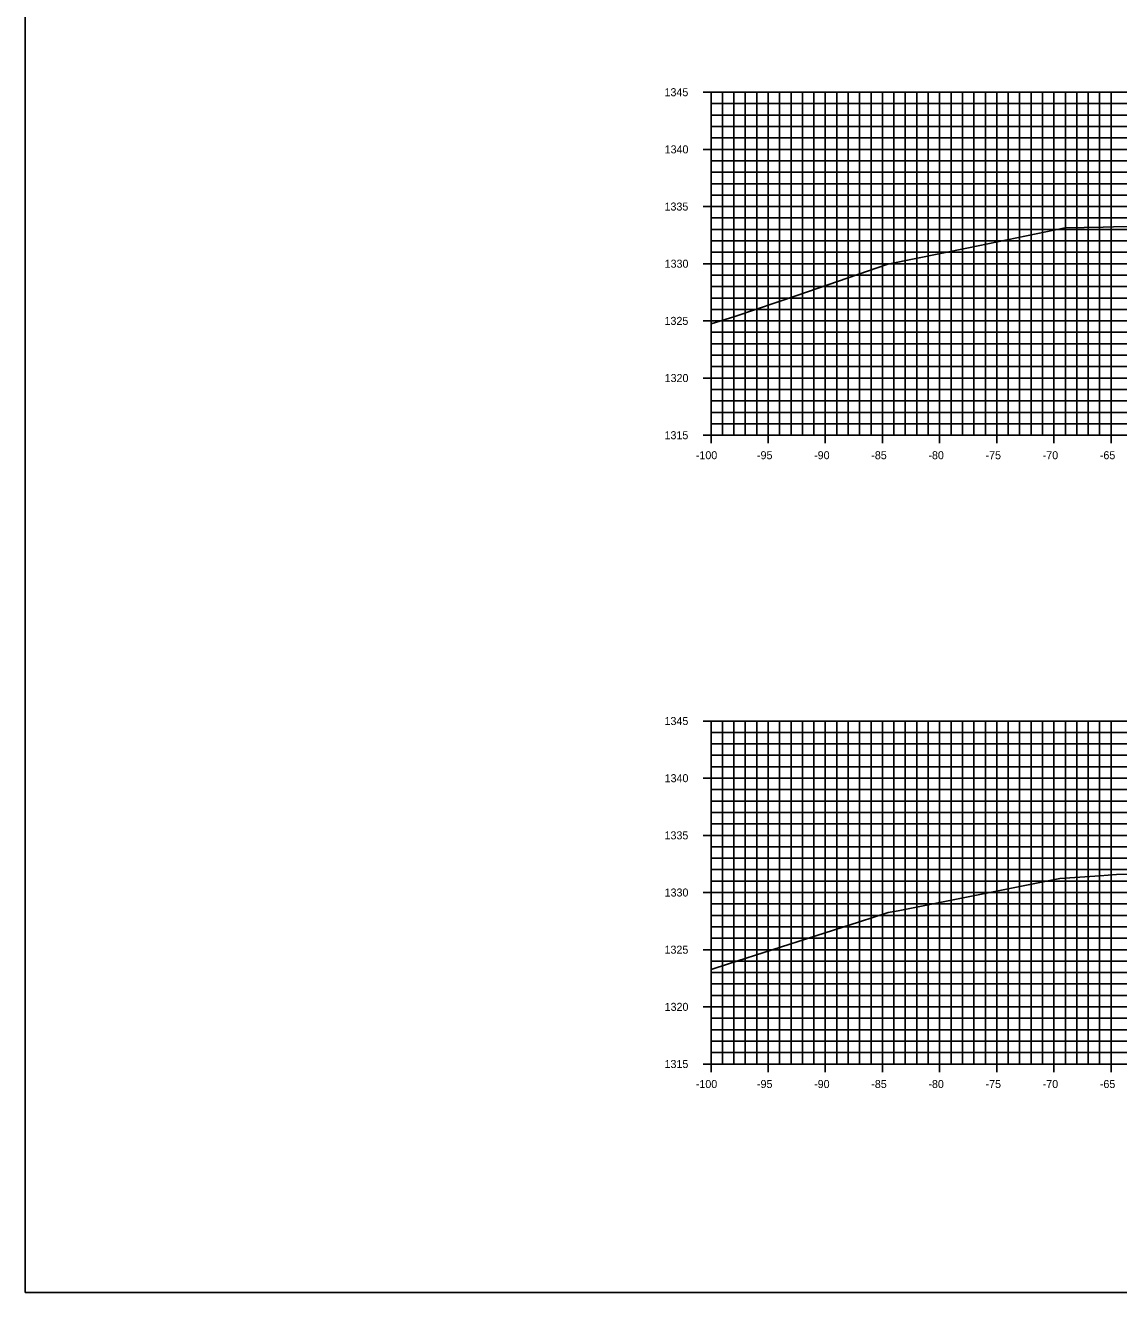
# Model space of a CAD drawing. Extents: x 674939 to 678919, y 750652 to 765176.
# Drawn here: x 678578.5 to 678674.2, y 751842.6 to 751953.4 of the extents above; entities that cross this region are included whole.
import ezdxf

# ---------------------------------------------------------------- set-up
doc = ezdxf.new("R2010")
doc.units = 0
for name, color, linetype in [('R_Axis', 7, 'Continuous'), ('R_Axis Annot', 7, 'Continuous'), ('R_Exist Surface', 7, 'Continuous'), ('R_Grid', 7, 'Continuous'), ('R_No Plot', 7, 'Continuous')]:
    doc.layers.add(name, color=color, linetype=linetype)

msp = doc.modelspace()

# ---------------------------------------------------------------- linework, layer by layer
at = {"layer": 'R_Axis'}
for p, q in [((678637.83, 751947.55), (678639.23, 751947.55)), ((678638.53, 751917.55), (678638.53, 751947.55)), ((678638.53, 751946.55), (678638.88, 751946.55)), ((678638.53, 751945.55), (678638.88, 751945.55)), ((678638.53, 751944.55), (678638.88, 751944.55)), ((678637.83, 751942.55), (678639.23, 751942.55)), ((678638.53, 751943.55), (678638.88, 751943.55)), ((678638.53, 751941.55), (678638.88, 751941.55)), ((678638.53, 751940.55), (678638.88, 751940.55)), ((678638.53, 751939.55), (678638.88, 751939.55)), ((678638.53, 751938.55), (678638.88, 751938.55)), ((678637.83, 751937.55), (678639.23, 751937.55)), ((678638.53, 751936.55), (678638.88, 751936.55)), ((678638.53, 751935.55), (678638.88, 751935.55)), ((678638.53, 751934.55), (678638.88, 751934.55)), ((678637.83, 751932.55), (678639.23, 751932.55)), ((678638.53, 751933.55), (678638.88, 751933.55)), ((678638.53, 751931.55), (678638.88, 751931.55)), ((678638.53, 751930.55), (678638.88, 751930.55)), ((678638.53, 751929.55), (678638.88, 751929.55)), ((678638.53, 751928.55), (678638.88, 751928.55)), ((678637.83, 751927.55), (678639.23, 751927.55)), ((678638.53, 751926.55), (678638.88, 751926.55)), ((678638.53, 751925.55), (678638.88, 751925.55)), ((678638.53, 751924.55), (678638.88, 751924.55)), ((678637.83, 751922.55), (678639.23, 751922.55)), ((678638.53, 751923.55), (678638.88, 751923.55)), ((678638.53, 751921.55), (678638.88, 751921.55)), ((678638.53, 751920.55), (678638.88, 751920.55)), ((678638.53, 751919.55), (678638.88, 751919.55)), ((678638.53, 751918.55), (678638.88, 751918.55)), ((678638.53, 751916.85), (678638.53, 751918.25)), ((678643.53, 751916.85), (678643.53, 751918.25)), ((678648.53, 751916.85), (678648.53, 751918.25)), ((678653.53, 751916.85), (678653.53, 751918.25)), ((678658.53, 751916.85), (678658.53, 751918.25)), ((678663.53, 751916.85), (678663.53, 751918.25)), ((678668.53, 751916.85), (678668.53, 751918.25)), ((678673.53, 751916.85), (678673.53, 751918.25)), ((678637.83, 751917.55), (678639.23, 751917.55)), ((678638.53, 751917.55), (678838.53, 751917.55)), ((678637.83, 751892.55), (678639.23, 751892.55)), ((678638.53, 751862.55), (678638.53, 751892.55)), ((678638.53, 751891.55), (678638.88, 751891.55)), ((678638.53, 751890.55), (678638.88, 751890.55)), ((678638.53, 751889.55), (678638.88, 751889.55)), ((678638.53, 751888.55), (678638.88, 751888.55)), ((678637.83, 751887.55), (678639.23, 751887.55)), ((678638.53, 751886.55), (678638.88, 751886.55)), ((678638.53, 751885.55), (678638.88, 751885.55)), ((678638.53, 751884.55), (678638.88, 751884.55)), ((678638.53, 751883.55), (678638.88, 751883.55)), ((678637.83, 751882.55), (678639.23, 751882.55)), ((678638.53, 751881.55), (678638.88, 751881.55)), ((678638.53, 751880.55), (678638.88, 751880.55)), ((678638.53, 751879.55), (678638.88, 751879.55)), ((678638.53, 751878.55), (678638.88, 751878.55)), ((678637.83, 751877.55), (678639.23, 751877.55)), ((678638.53, 751876.55), (678638.88, 751876.55)), ((678638.53, 751875.55), (678638.88, 751875.55)), ((678638.53, 751874.55), (678638.88, 751874.55)), ((678638.53, 751873.55), (678638.88, 751873.55)), ((678637.83, 751872.55), (678639.23, 751872.55)), ((678638.53, 751871.55), (678638.88, 751871.55)), ((678638.53, 751870.55), (678638.88, 751870.55)), ((678638.53, 751869.55), (678638.88, 751869.55)), ((678638.53, 751868.55), (678638.88, 751868.55)), ((678637.83, 751867.55), (678639.23, 751867.55)), ((678638.53, 751866.55), (678638.88, 751866.55)), ((678638.53, 751865.55), (678638.88, 751865.55)), ((678638.53, 751864.55), (678638.88, 751864.55)), ((678638.53, 751863.55), (678638.88, 751863.55)), ((678638.53, 751861.85), (678638.53, 751863.25)), ((678643.53, 751861.85), (678643.53, 751863.25)), ((678648.53, 751861.85), (678648.53, 751863.25)), ((678653.53, 751861.85), (678653.53, 751863.25)), ((678658.53, 751861.85), (678658.53, 751863.25)), ((678663.53, 751861.85), (678663.53, 751863.25)), ((678668.53, 751861.85), (678668.53, 751863.25)), ((678673.53, 751861.85), (678673.53, 751863.25)), ((678637.83, 751862.55), (678639.23, 751862.55)), ((678638.53, 751862.55), (678838.53, 751862.55))]:
    msp.add_line(p, q, dxfattribs=at)
at = {"layer": 'R_Exist Surface'}
for points in [[(678638.53, 751927.28), (678640.61, 751927.92), (678646.12, 751929.8), (678654.01, 751932.5), (678661.07, 751933.95), (678669.51, 751935.68), (678672.84, 751935.75), (678673.74, 751935.77), (678678.7, 751935.9)], [(678638.53, 751870.83), (678640.07, 751871.31), (678651.52, 751874.98), (678654.03, 751875.79), (678654.91, 751875.96), (678669.04, 751878.77), (678672.56, 751879.02), (678674.02, 751879.12), (678676.06, 751879.18)]]:
    msp.add_lwpolyline(points, dxfattribs=at)
at = {"layer": 'R_Grid'}
for p, q in [((678638.53, 751947.55), (678838.53, 751947.55)), ((678638.53, 751917.55), (678638.53, 751947.55)), ((678639.53, 751917.55), (678639.53, 751947.55)), ((678640.53, 751917.55), (678640.53, 751947.55)), ((678641.53, 751917.55), (678641.53, 751947.55)), ((678642.53, 751917.55), (678642.53, 751947.55)), ((678643.53, 751917.55), (678643.53, 751947.55)), ((678644.53, 751917.55), (678644.53, 751947.55)), ((678645.53, 751917.55), (678645.53, 751947.55)), ((678646.53, 751917.55), (678646.53, 751947.55)), ((678647.53, 751917.55), (678647.53, 751947.55)), ((678648.53, 751917.55), (678648.53, 751947.55)), ((678649.53, 751917.55), (678649.53, 751947.55)), ((678650.53, 751917.55), (678650.53, 751947.55)), ((678651.53, 751917.55), (678651.53, 751947.55)), ((678652.53, 751917.55), (678652.53, 751947.55)), ((678653.53, 751917.55), (678653.53, 751947.55)), ((678654.53, 751917.55), (678654.53, 751947.55)), ((678655.53, 751917.55), (678655.53, 751947.55)), ((678656.53, 751917.55), (678656.53, 751947.55)), ((678657.53, 751917.55), (678657.53, 751947.55)), ((678658.53, 751917.55), (678658.53, 751947.55)), ((678659.53, 751917.55), (678659.53, 751947.55)), ((678660.53, 751917.55), (678660.53, 751947.55)), ((678661.53, 751917.55), (678661.53, 751947.55)), ((678662.53, 751917.55), (678662.53, 751947.55)), ((678663.53, 751917.55), (678663.53, 751947.55)), ((678664.53, 751917.55), (678664.53, 751947.55)), ((678665.53, 751917.55), (678665.53, 751947.55)), ((678666.53, 751917.55), (678666.53, 751947.55)), ((678667.53, 751917.55), (678667.53, 751947.55)), ((678668.53, 751917.55), (678668.53, 751947.55)), ((678669.53, 751917.55), (678669.53, 751947.55)), ((678670.53, 751917.55), (678670.53, 751947.55)), ((678671.53, 751917.55), (678671.53, 751947.55)), ((678672.53, 751917.55), (678672.53, 751947.55)), ((678673.53, 751917.55), (678673.53, 751947.55)), ((678638.53, 751946.55), (678838.53, 751946.55)), ((678638.53, 751945.55), (678838.53, 751945.55)), ((678638.53, 751944.55), (678838.53, 751944.55)), ((678638.53, 751943.55), (678838.53, 751943.55)), ((678638.53, 751942.55), (678838.53, 751942.55)), ((678638.53, 751941.55), (678838.53, 751941.55)), ((678638.53, 751940.55), (678838.53, 751940.55)), ((678638.53, 751939.55), (678838.53, 751939.55)), ((678638.53, 751938.55), (678838.53, 751938.55)), ((678638.53, 751937.55), (678838.53, 751937.55)), ((678638.53, 751936.55), (678838.53, 751936.55)), ((678638.53, 751935.55), (678838.53, 751935.55)), ((678638.53, 751934.55), (678838.53, 751934.55)), ((678638.53, 751933.55), (678838.53, 751933.55)), ((678638.53, 751932.55), (678838.53, 751932.55)), ((678638.53, 751931.55), (678838.53, 751931.55)), ((678638.53, 751930.55), (678838.53, 751930.55)), ((678638.53, 751929.55), (678838.53, 751929.55)), ((678638.53, 751928.55), (678838.53, 751928.55)), ((678638.53, 751927.55), (678838.53, 751927.55)), ((678638.53, 751926.55), (678838.53, 751926.55)), ((678638.53, 751925.55), (678838.53, 751925.55)), ((678638.53, 751924.55), (678838.53, 751924.55)), ((678638.53, 751923.55), (678838.53, 751923.55)), ((678638.53, 751922.55), (678838.53, 751922.55)), ((678638.53, 751921.55), (678838.53, 751921.55)), ((678638.53, 751920.55), (678838.53, 751920.55)), ((678638.53, 751919.55), (678838.53, 751919.55)), ((678638.53, 751918.55), (678838.53, 751918.55)), ((678638.53, 751917.55), (678838.53, 751917.55)), ((678638.53, 751892.55), (678838.53, 751892.55)), ((678638.53, 751862.55), (678638.53, 751892.55)), ((678638.53, 751891.55), (678838.53, 751891.55)), ((678639.53, 751862.55), (678639.53, 751892.55)), ((678640.53, 751862.55), (678640.53, 751892.55)), ((678641.53, 751862.55), (678641.53, 751892.55)), ((678642.53, 751862.55), (678642.53, 751892.55)), ((678643.53, 751862.55), (678643.53, 751892.55)), ((678644.53, 751862.55), (678644.53, 751892.55)), ((678645.53, 751862.55), (678645.53, 751892.55)), ((678646.53, 751862.55), (678646.53, 751892.55)), ((678647.53, 751862.55), (678647.53, 751892.55)), ((678648.53, 751862.55), (678648.53, 751892.55)), ((678649.53, 751862.55), (678649.53, 751892.55)), ((678650.53, 751862.55), (678650.53, 751892.55)), ((678651.53, 751862.55), (678651.53, 751892.55)), ((678652.53, 751862.55), (678652.53, 751892.55)), ((678653.53, 751862.55), (678653.53, 751892.55)), ((678654.53, 751862.55), (678654.53, 751892.55)), ((678655.53, 751862.55), (678655.53, 751892.55)), ((678656.53, 751862.55), (678656.53, 751892.55)), ((678657.53, 751862.55), (678657.53, 751892.55)), ((678658.53, 751862.55), (678658.53, 751892.55)), ((678659.53, 751862.55), (678659.53, 751892.55)), ((678660.53, 751862.55), (678660.53, 751892.55)), ((678661.53, 751862.55), (678661.53, 751892.55)), ((678662.53, 751862.55), (678662.53, 751892.55)), ((678663.53, 751862.55), (678663.53, 751892.55)), ((678664.53, 751862.55), (678664.53, 751892.55)), ((678665.53, 751862.55), (678665.53, 751892.55)), ((678666.53, 751862.55), (678666.53, 751892.55)), ((678667.53, 751862.55), (678667.53, 751892.55)), ((678668.53, 751862.55), (678668.53, 751892.55)), ((678669.53, 751862.55), (678669.53, 751892.55)), ((678670.53, 751862.55), (678670.53, 751892.55)), ((678671.53, 751862.55), (678671.53, 751892.55)), ((678672.53, 751862.55), (678672.53, 751892.55)), ((678673.53, 751862.55), (678673.53, 751892.55)), ((678638.53, 751890.55), (678838.53, 751890.55)), ((678638.53, 751889.55), (678838.53, 751889.55)), ((678638.53, 751888.55), (678838.53, 751888.55)), ((678638.53, 751887.55), (678838.53, 751887.55)), ((678638.53, 751886.55), (678838.53, 751886.55)), ((678638.53, 751885.55), (678838.53, 751885.55)), ((678638.53, 751884.55), (678838.53, 751884.55)), ((678638.53, 751883.55), (678838.53, 751883.55)), ((678638.53, 751882.55), (678838.53, 751882.55)), ((678638.53, 751881.55), (678838.53, 751881.55)), ((678638.53, 751880.55), (678838.53, 751880.55)), ((678638.53, 751879.55), (678838.53, 751879.55)), ((678638.53, 751878.55), (678838.53, 751878.55)), ((678638.53, 751877.55), (678838.53, 751877.55)), ((678638.53, 751876.55), (678838.53, 751876.55)), ((678638.53, 751875.55), (678838.53, 751875.55)), ((678638.53, 751874.55), (678838.53, 751874.55)), ((678638.53, 751873.55), (678838.53, 751873.55)), ((678638.53, 751872.55), (678838.53, 751872.55)), ((678638.53, 751871.55), (678838.53, 751871.55)), ((678638.53, 751870.55), (678838.53, 751870.55)), ((678638.53, 751869.55), (678838.53, 751869.55)), ((678638.53, 751868.55), (678838.53, 751868.55)), ((678638.53, 751867.55), (678838.53, 751867.55)), ((678638.53, 751866.55), (678838.53, 751866.55)), ((678638.53, 751865.55), (678838.53, 751865.55)), ((678638.53, 751864.55), (678838.53, 751864.55)), ((678638.53, 751863.55), (678838.53, 751863.55)), ((678638.53, 751862.55), (678838.53, 751862.55))]:
    msp.add_line(p, q, dxfattribs=at)
at = {"layer": 'R_No Plot'}
msp.add_lwpolyline([(678578.53, 751842.55), (678918.53, 751842.55), (678918.53, 752062.55), (678578.53, 752062.55)], close=True, dxfattribs=at)

# ---------------------------------------------------------------- texts
at = {"layer": 'R_Axis Annot'}
for s, p in [('1345', (678634.46, 751947.2)), ('1340', (678634.47, 751942.2)), ('1335', (678634.46, 751937.2)), ('1330', (678634.47, 751932.2)), ('1325', (678634.46, 751927.2)), ('1320', (678634.47, 751922.2)), ('1315', (678634.46, 751917.2)), ('-100', (678637.2, 751915.45)), ('-95', (678642.55, 751915.45)), ('-90', (678647.55, 751915.45)), ('-85', (678652.55, 751915.45)), ('-80', (678657.55, 751915.45)), ('-75', (678662.55, 751915.45)), ('-70', (678667.55, 751915.45)), ('-65', (678672.55, 751915.45)), ('1345', (678634.46, 751892.2)), ('1340', (678634.47, 751887.2)), ('1335', (678634.46, 751882.2)), ('1330', (678634.47, 751877.2)), ('1325', (678634.46, 751872.2)), ('1320', (678634.47, 751867.2)), ('1315', (678634.46, 751862.2)), ('-100', (678637.2, 751860.45)), ('-95', (678642.55, 751860.45)), ('-90', (678647.55, 751860.45)), ('-85', (678652.55, 751860.45)), ('-80', (678657.55, 751860.45)), ('-75', (678662.55, 751860.45)), ('-70', (678667.55, 751860.45)), ('-65', (678672.55, 751860.45))]:
    msp.add_text(s, height=0.7, dxfattribs=at).set_placement(p)

doc.saveas('drawing.dxf')
